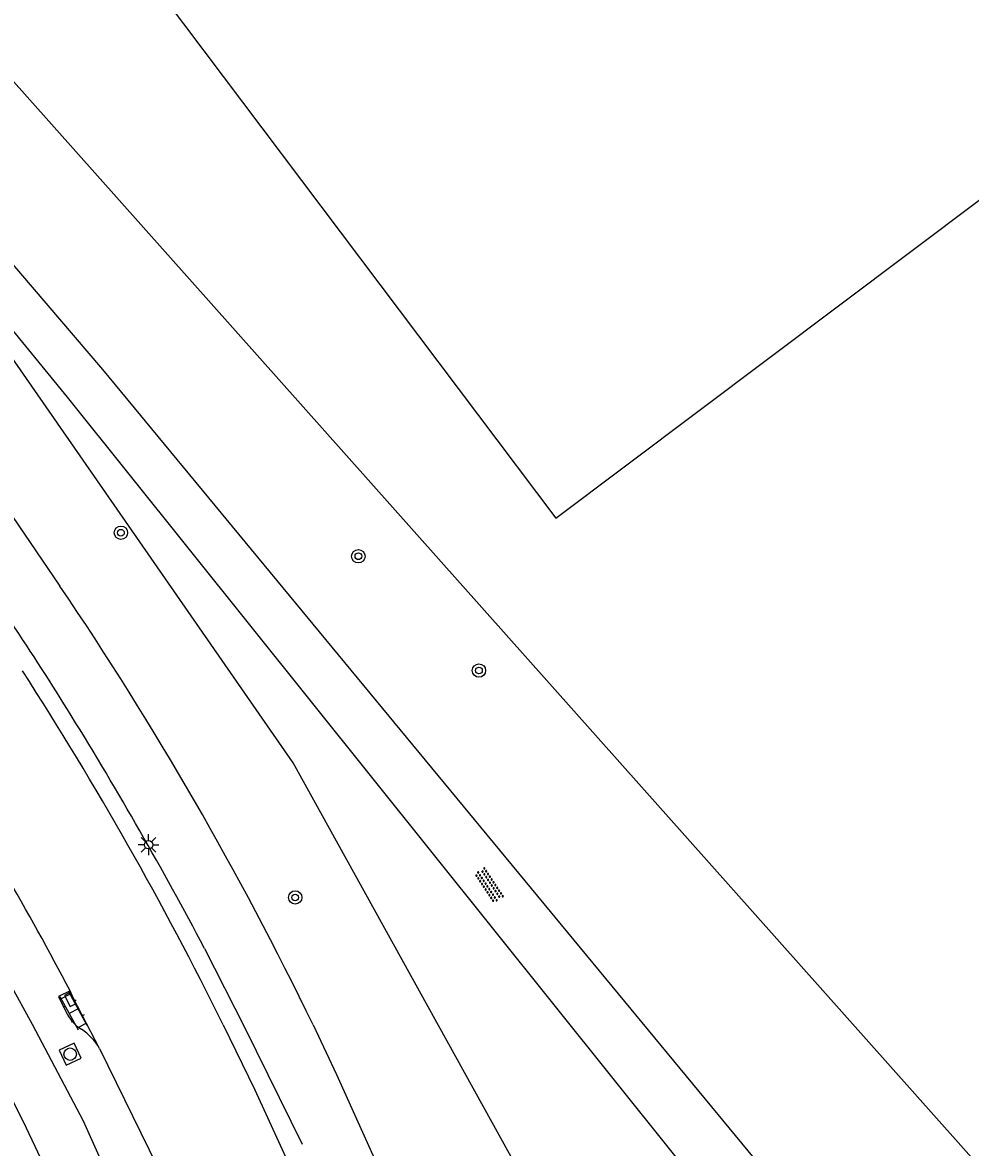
# Model space of a CAD drawing. Extents: x 130998 to 133001, y 398999 to 403002.
# Drawn here: x 131218.2 to 131275, y 399242.7 to 399310.1 of the extents above; entities that cross this region are included whole.
import ezdxf

# ---------------------------------------------------------------- set-up
doc = ezdxf.new("R2010")
doc.units = 0
for name, color, linetype in [('gg-afsc-hekwerk', 7, 'Continuous'), ('gg-bbg-hoofdgebouw', 7, 'Continuous'), ('gg-knt-BGT kruinlijn', 7, 'Continuous'), ('gg-knt-verharding', 7, 'Continuous'), ('gt-knt-geleideconstructie', 7, 'Continuous'), ('gt-symb-boom', 7, 'Continuous'), ('gt-symb-klinker verharding', 7, 'Continuous'), ('gt-symb-kolk', 7, 'Continuous'), ('gt-symb-lichtmast', 7, 'Continuous'), ('gt-symb-overige verharding', 7, 'Continuous'), ('gt-symb-rioolschacht', 7, 'Continuous')]:
    doc.layers.add(name, color=color, linetype=linetype)

# ---------------------------------------------------------------- blocks, each defined once
blk = doc.blocks.new('gt0-RS')
at = {"layer": 'gt-symb-rioolschacht'}
blk.add_lwpolyline([(-0.5, -0.5), (0.5, -0.5), (0.5, 0.5), (-0.5, 0.5)], close=True, dxfattribs=at)
blk.add_circle((0, 0), 0.375, dxfattribs=at)
blk = doc.blocks.new('gt0-KOLK')
at = {"layer": 'gt-symb-kolk'}
blk.add_lwpolyline([(0, 0), (0.375, 0), (0.375, 0.4), (-0.375, 0.4), (-0.375, 0), (0, 0)], dxfattribs=at)
blk = doc.blocks.new('gt0-KL1')
at = {"layer": 'gt-symb-klinker verharding'}
for p, q in [((-1.15, 0.3), (1.15, 0.3)), ((-1, -0.3), (-1, 0.3)), ((-0.5, 0.3), (-0.5, 0.45)), ((0, -0.3), (0, 0.3)), ((0.5, 0.3), (0.5, 0.45)), ((1, -0.3), (1, 0.3)), ((-1.15, -0.3), (1.15, -0.3)), ((-0.5, -0.45), (-0.5, -0.3)), ((0.5, -0.45), (0.5, -0.3))]:
    blk.add_line(p, q, dxfattribs=at)
blk = doc.blocks.new('gt0-BOOM')
at = {"layer": 'gt-symb-boom'}
for radius in [0.4, 0.2]:
    blk.add_circle((0, 0), radius, dxfattribs=at)
blk = doc.blocks.new('gt0-LMAST')
at = {"layer": 'gt-symb-lichtmast'}
for p, q in [((-0.182, 0.173), (-0.447, 0.438)), ((-0.005, 0.246), (-0.005, 0.621)), ((0.172, 0.173), (0.437, 0.438)), ((-0.255, -0.004), (-0.63, -0.004)), ((-0.182, -0.181), (-0.447, -0.446)), ((-0.005, -0.254), (-0.005, -0.629)), ((0.437, -0.446), (0.172, -0.181)), ((0.245, -0.004), (0.62, -0.004))]:
    blk.add_line(p, q, dxfattribs=at)
blk.add_circle((-0.005, -0.004), 0.25, dxfattribs=at)
blk = doc.blocks.new('gt0-OVH')
at = {"layer": 'gt-symb-overige verharding'}
for points in [[(-0.972, 0.298), (-0.967, 0.308), (-0.965, 0.319), (-0.966, 0.33), (-0.971, 0.34), (-0.978, 0.348), (-0.988, 0.353), (-0.999, 0.355), (-1.01, 0.354), (-1.02, 0.349), (-1.028, 0.342), (-1.033, 0.332), (-1.035, 0.321), (-1.034, 0.31), (-1.029, 0.3), (-1.022, 0.292), (-1.012, 0.287), (-1.001, 0.285), (-0.99, 0.286), (-0.98, 0.291)], [(-0.872, 0.106), (-0.867, 0.116), (-0.865, 0.126), (-0.866, 0.137), (-0.871, 0.147), (-0.878, 0.156), (-0.888, 0.161), (-0.899, 0.163), (-0.91, 0.162), (-0.92, 0.157), (-0.928, 0.15), (-0.933, 0.14), (-0.935, 0.129), (-0.934, 0.118), (-0.929, 0.108), (-0.922, 0.1), (-0.912, 0.095), (-0.901, 0.092), (-0.89, 0.094), (-0.88, 0.098)], [(-0.772, 0.298), (-0.767, 0.308), (-0.765, 0.319), (-0.766, 0.33), (-0.771, 0.34), (-0.778, 0.348), (-0.788, 0.353), (-0.799, 0.355), (-0.81, 0.354), (-0.82, 0.349), (-0.828, 0.342), (-0.833, 0.332), (-0.835, 0.321), (-0.834, 0.31), (-0.829, 0.3), (-0.822, 0.292), (-0.812, 0.287), (-0.801, 0.285), (-0.79, 0.286), (-0.78, 0.291)], [(-0.672, 0.106), (-0.667, 0.116), (-0.665, 0.126), (-0.666, 0.137), (-0.671, 0.147), (-0.678, 0.156), (-0.688, 0.161), (-0.699, 0.163), (-0.71, 0.162), (-0.72, 0.157), (-0.728, 0.15), (-0.733, 0.14), (-0.735, 0.129), (-0.734, 0.118), (-0.729, 0.108), (-0.722, 0.1), (-0.712, 0.095), (-0.701, 0.092), (-0.69, 0.094), (-0.68, 0.098)], [(-0.572, 0.298), (-0.567, 0.308), (-0.565, 0.319), (-0.566, 0.33), (-0.571, 0.34), (-0.578, 0.348), (-0.588, 0.353), (-0.599, 0.355), (-0.61, 0.354), (-0.62, 0.349), (-0.628, 0.342), (-0.633, 0.332), (-0.635, 0.321), (-0.634, 0.31), (-0.629, 0.3), (-0.622, 0.292), (-0.612, 0.287), (-0.601, 0.285), (-0.59, 0.286), (-0.58, 0.291)], [(-0.472, 0.106), (-0.467, 0.116), (-0.465, 0.126), (-0.466, 0.137), (-0.471, 0.147), (-0.478, 0.156), (-0.488, 0.161), (-0.499, 0.163), (-0.51, 0.162), (-0.52, 0.157), (-0.528, 0.15), (-0.533, 0.14), (-0.535, 0.129), (-0.534, 0.118), (-0.529, 0.108), (-0.522, 0.1), (-0.512, 0.095), (-0.501, 0.092), (-0.49, 0.094), (-0.48, 0.098)], [(-0.372, 0.298), (-0.367, 0.308), (-0.365, 0.319), (-0.366, 0.33), (-0.371, 0.34), (-0.378, 0.348), (-0.388, 0.353), (-0.399, 0.355), (-0.41, 0.354), (-0.42, 0.349), (-0.428, 0.342), (-0.433, 0.332), (-0.435, 0.321), (-0.434, 0.31), (-0.429, 0.3), (-0.422, 0.292), (-0.412, 0.287), (-0.401, 0.285), (-0.39, 0.286), (-0.38, 0.291)], [(-0.272, 0.106), (-0.267, 0.116), (-0.265, 0.126), (-0.266, 0.137), (-0.271, 0.147), (-0.278, 0.156), (-0.288, 0.161), (-0.299, 0.163), (-0.31, 0.162), (-0.32, 0.157), (-0.328, 0.15), (-0.333, 0.14), (-0.335, 0.129), (-0.334, 0.118), (-0.329, 0.108), (-0.322, 0.1), (-0.312, 0.095), (-0.301, 0.092), (-0.29, 0.094), (-0.28, 0.098)], [(-0.172, 0.298), (-0.167, 0.308), (-0.165, 0.319), (-0.166, 0.33), (-0.171, 0.34), (-0.178, 0.348), (-0.188, 0.353), (-0.199, 0.355), (-0.21, 0.354), (-0.22, 0.349), (-0.228, 0.342), (-0.233, 0.332), (-0.235, 0.321), (-0.234, 0.31), (-0.229, 0.3), (-0.222, 0.292), (-0.212, 0.287), (-0.201, 0.285), (-0.19, 0.286), (-0.18, 0.291)], [(-0.072, 0.106), (-0.067, 0.116), (-0.065, 0.126), (-0.066, 0.137), (-0.071, 0.147), (-0.078, 0.156), (-0.088, 0.161), (-0.099, 0.163), (-0.11, 0.162), (-0.12, 0.157), (-0.128, 0.15), (-0.133, 0.14), (-0.135, 0.129), (-0.134, 0.118), (-0.129, 0.108), (-0.122, 0.1), (-0.112, 0.095), (-0.101, 0.092), (-0.09, 0.094), (-0.08, 0.098)], [(0.028, 0.298), (0.033, 0.308), (0.035, 0.319), (0.034, 0.33), (0.029, 0.34), (0.022, 0.348), (0.012, 0.353), (0.001, 0.355), (-0.01, 0.354), (-0.02, 0.349), (-0.028, 0.342), (-0.033, 0.332), (-0.035, 0.321), (-0.034, 0.31), (-0.029, 0.3), (-0.022, 0.292), (-0.012, 0.287), (-0.001, 0.285), (0.01, 0.286), (0.02, 0.291)], [(0.128, 0.106), (0.133, 0.116), (0.135, 0.126), (0.134, 0.137), (0.129, 0.147), (0.122, 0.156), (0.112, 0.161), (0.101, 0.163), (0.09, 0.162), (0.08, 0.157), (0.072, 0.15), (0.067, 0.14), (0.065, 0.129), (0.066, 0.118), (0.071, 0.108), (0.078, 0.1), (0.088, 0.095), (0.099, 0.092), (0.11, 0.094), (0.12, 0.098)], [(0.228, 0.298), (0.233, 0.308), (0.235, 0.319), (0.234, 0.33), (0.229, 0.34), (0.222, 0.348), (0.212, 0.353), (0.201, 0.355), (0.19, 0.354), (0.18, 0.349), (0.172, 0.342), (0.167, 0.332), (0.165, 0.321), (0.166, 0.31), (0.171, 0.3), (0.178, 0.292), (0.188, 0.287), (0.199, 0.285), (0.21, 0.286), (0.22, 0.291)], [(0.328, 0.106), (0.333, 0.116), (0.335, 0.126), (0.334, 0.137), (0.329, 0.147), (0.322, 0.156), (0.312, 0.161), (0.301, 0.163), (0.29, 0.162), (0.28, 0.157), (0.272, 0.15), (0.267, 0.14), (0.265, 0.129), (0.266, 0.118), (0.271, 0.108), (0.278, 0.1), (0.288, 0.095), (0.299, 0.092), (0.31, 0.094), (0.32, 0.098)], [(0.428, 0.298), (0.433, 0.308), (0.435, 0.319), (0.434, 0.33), (0.429, 0.34), (0.422, 0.348), (0.412, 0.353), (0.401, 0.355), (0.39, 0.354), (0.38, 0.349), (0.372, 0.342), (0.367, 0.332), (0.365, 0.321), (0.366, 0.31), (0.371, 0.3), (0.378, 0.292), (0.388, 0.287), (0.399, 0.285), (0.41, 0.286), (0.42, 0.291)], [(0.528, 0.106), (0.533, 0.116), (0.535, 0.126), (0.534, 0.137), (0.529, 0.147), (0.522, 0.156), (0.512, 0.161), (0.501, 0.163), (0.49, 0.162), (0.48, 0.157), (0.472, 0.15), (0.467, 0.14), (0.465, 0.129), (0.466, 0.118), (0.471, 0.108), (0.478, 0.1), (0.488, 0.095), (0.499, 0.092), (0.51, 0.094), (0.52, 0.098)], [(0.628, 0.298), (0.633, 0.308), (0.635, 0.319), (0.634, 0.33), (0.629, 0.34), (0.622, 0.348), (0.612, 0.353), (0.601, 0.355), (0.59, 0.354), (0.58, 0.349), (0.572, 0.342), (0.567, 0.332), (0.565, 0.321), (0.566, 0.31), (0.571, 0.3), (0.578, 0.292), (0.588, 0.287), (0.599, 0.285), (0.61, 0.286), (0.62, 0.291)], [(0.728, 0.106), (0.733, 0.116), (0.735, 0.126), (0.734, 0.137), (0.729, 0.147), (0.722, 0.156), (0.712, 0.161), (0.701, 0.163), (0.69, 0.162), (0.68, 0.157), (0.672, 0.15), (0.667, 0.14), (0.665, 0.129), (0.666, 0.118), (0.671, 0.108), (0.678, 0.1), (0.688, 0.095), (0.699, 0.092), (0.71, 0.094), (0.72, 0.098)], [(0.828, 0.298), (0.833, 0.308), (0.835, 0.319), (0.834, 0.33), (0.829, 0.34), (0.822, 0.348), (0.812, 0.353), (0.801, 0.355), (0.79, 0.354), (0.78, 0.349), (0.772, 0.342), (0.767, 0.332), (0.765, 0.321), (0.766, 0.31), (0.771, 0.3), (0.778, 0.292), (0.788, 0.287), (0.799, 0.285), (0.81, 0.286), (0.82, 0.291)], [(0.928, 0.106), (0.933, 0.116), (0.935, 0.126), (0.934, 0.137), (0.929, 0.147), (0.922, 0.156), (0.912, 0.161), (0.901, 0.163), (0.89, 0.162), (0.88, 0.157), (0.872, 0.15), (0.867, 0.14), (0.865, 0.129), (0.866, 0.118), (0.871, 0.108), (0.878, 0.1), (0.888, 0.095), (0.899, 0.092), (0.91, 0.094), (0.92, 0.098)], [(1.028, 0.298), (1.033, 0.308), (1.035, 0.319), (1.034, 0.33), (1.029, 0.34), (1.022, 0.348), (1.012, 0.353), (1.001, 0.355), (0.99, 0.354), (0.98, 0.349), (0.972, 0.342), (0.967, 0.332), (0.965, 0.321), (0.966, 0.31), (0.971, 0.3), (0.978, 0.292), (0.988, 0.287), (0.999, 0.285), (1.01, 0.286), (1.02, 0.291)], [(-0.972, -0.142), (-0.967, -0.132), (-0.965, -0.121), (-0.966, -0.11), (-0.971, -0.1), (-0.978, -0.092), (-0.988, -0.087), (-0.999, -0.085), (-1.01, -0.086), (-1.02, -0.091), (-1.028, -0.098), (-1.033, -0.108), (-1.035, -0.119), (-1.034, -0.13), (-1.029, -0.14), (-1.022, -0.148), (-1.012, -0.153), (-1.001, -0.155), (-0.99, -0.154), (-0.98, -0.149)], [(-0.872, -0.334), (-0.867, -0.324), (-0.865, -0.314), (-0.866, -0.303), (-0.871, -0.293), (-0.878, -0.284), (-0.888, -0.279), (-0.899, -0.277), (-0.91, -0.278), (-0.92, -0.283), (-0.928, -0.29), (-0.933, -0.3), (-0.935, -0.311), (-0.934, -0.322), (-0.929, -0.332), (-0.922, -0.34), (-0.912, -0.345), (-0.901, -0.348), (-0.89, -0.346), (-0.88, -0.342)], [(-0.772, -0.142), (-0.767, -0.132), (-0.765, -0.121), (-0.766, -0.11), (-0.771, -0.1), (-0.778, -0.092), (-0.788, -0.087), (-0.799, -0.085), (-0.81, -0.086), (-0.82, -0.091), (-0.828, -0.098), (-0.833, -0.108), (-0.835, -0.119), (-0.834, -0.13), (-0.829, -0.14), (-0.822, -0.148), (-0.812, -0.153), (-0.801, -0.155), (-0.79, -0.154), (-0.78, -0.149)], [(-0.672, -0.334), (-0.667, -0.324), (-0.665, -0.314), (-0.666, -0.303), (-0.671, -0.293), (-0.678, -0.284), (-0.688, -0.279), (-0.699, -0.277), (-0.71, -0.278), (-0.72, -0.283), (-0.728, -0.29), (-0.733, -0.3), (-0.735, -0.311), (-0.734, -0.322), (-0.729, -0.332), (-0.722, -0.34), (-0.712, -0.345), (-0.701, -0.348), (-0.69, -0.346), (-0.68, -0.342)], [(-0.572, -0.142), (-0.567, -0.132), (-0.565, -0.121), (-0.566, -0.11), (-0.571, -0.1), (-0.578, -0.092), (-0.588, -0.087), (-0.599, -0.085), (-0.61, -0.086), (-0.62, -0.091), (-0.628, -0.098), (-0.633, -0.108), (-0.635, -0.119), (-0.634, -0.13), (-0.629, -0.14), (-0.622, -0.148), (-0.612, -0.153), (-0.601, -0.155), (-0.59, -0.154), (-0.58, -0.149)], [(-0.472, -0.334), (-0.467, -0.324), (-0.465, -0.314), (-0.466, -0.303), (-0.471, -0.293), (-0.478, -0.284), (-0.488, -0.279), (-0.499, -0.277), (-0.51, -0.278), (-0.52, -0.283), (-0.528, -0.29), (-0.533, -0.3), (-0.535, -0.311), (-0.534, -0.322), (-0.529, -0.332), (-0.522, -0.34), (-0.512, -0.345), (-0.501, -0.348), (-0.49, -0.346), (-0.48, -0.342)], [(-0.372, -0.142), (-0.367, -0.132), (-0.365, -0.121), (-0.366, -0.11), (-0.371, -0.1), (-0.378, -0.092), (-0.388, -0.087), (-0.399, -0.085), (-0.41, -0.086), (-0.42, -0.091), (-0.428, -0.098), (-0.433, -0.108), (-0.435, -0.119), (-0.434, -0.13), (-0.429, -0.14), (-0.422, -0.148), (-0.412, -0.153), (-0.401, -0.155), (-0.39, -0.154), (-0.38, -0.149)], [(-0.272, -0.334), (-0.267, -0.324), (-0.265, -0.314), (-0.266, -0.303), (-0.271, -0.293), (-0.278, -0.284), (-0.288, -0.279), (-0.299, -0.277), (-0.31, -0.278), (-0.32, -0.283), (-0.328, -0.29), (-0.333, -0.3), (-0.335, -0.311), (-0.334, -0.322), (-0.329, -0.332), (-0.322, -0.34), (-0.312, -0.345), (-0.301, -0.348), (-0.29, -0.346), (-0.28, -0.342)], [(-0.172, -0.142), (-0.167, -0.132), (-0.165, -0.121), (-0.166, -0.11), (-0.171, -0.1), (-0.178, -0.092), (-0.188, -0.087), (-0.199, -0.085), (-0.21, -0.086), (-0.22, -0.091), (-0.228, -0.098), (-0.233, -0.108), (-0.235, -0.119), (-0.234, -0.13), (-0.229, -0.14), (-0.222, -0.148), (-0.212, -0.153), (-0.201, -0.155), (-0.19, -0.154), (-0.18, -0.149)], [(-0.072, -0.334), (-0.067, -0.324), (-0.065, -0.314), (-0.066, -0.303), (-0.071, -0.293), (-0.078, -0.284), (-0.088, -0.279), (-0.099, -0.277), (-0.11, -0.278), (-0.12, -0.283), (-0.128, -0.29), (-0.133, -0.3), (-0.135, -0.311), (-0.134, -0.322), (-0.129, -0.332), (-0.122, -0.34), (-0.112, -0.345), (-0.101, -0.348), (-0.09, -0.346), (-0.08, -0.342)], [(0.028, -0.142), (0.033, -0.132), (0.035, -0.121), (0.034, -0.11), (0.029, -0.1), (0.022, -0.092), (0.012, -0.087), (0.001, -0.085), (-0.01, -0.086), (-0.02, -0.091), (-0.028, -0.098), (-0.033, -0.108), (-0.035, -0.119), (-0.034, -0.13), (-0.029, -0.14), (-0.022, -0.148), (-0.012, -0.153), (-0.001, -0.155), (0.01, -0.154), (0.02, -0.149)], [(0.128, -0.334), (0.133, -0.324), (0.135, -0.314), (0.134, -0.303), (0.129, -0.293), (0.122, -0.284), (0.112, -0.279), (0.101, -0.277), (0.09, -0.278), (0.08, -0.283), (0.072, -0.29), (0.067, -0.3), (0.065, -0.311), (0.066, -0.322), (0.071, -0.332), (0.078, -0.34), (0.088, -0.345), (0.099, -0.348), (0.11, -0.346), (0.12, -0.342)], [(0.228, -0.142), (0.233, -0.132), (0.235, -0.121), (0.234, -0.11), (0.229, -0.1), (0.222, -0.092), (0.212, -0.087), (0.201, -0.085), (0.19, -0.086), (0.18, -0.091), (0.172, -0.098), (0.167, -0.108), (0.165, -0.119), (0.166, -0.13), (0.171, -0.14), (0.178, -0.148), (0.188, -0.153), (0.199, -0.155), (0.21, -0.154), (0.22, -0.149)], [(0.328, -0.334), (0.333, -0.324), (0.335, -0.314), (0.334, -0.303), (0.329, -0.293), (0.322, -0.284), (0.312, -0.279), (0.301, -0.277), (0.29, -0.278), (0.28, -0.283), (0.272, -0.29), (0.267, -0.3), (0.265, -0.311), (0.266, -0.322), (0.271, -0.332), (0.278, -0.34), (0.288, -0.345), (0.299, -0.348), (0.31, -0.346), (0.32, -0.342)], [(0.428, -0.142), (0.433, -0.132), (0.435, -0.121), (0.434, -0.11), (0.429, -0.1), (0.422, -0.092), (0.412, -0.087), (0.401, -0.085), (0.39, -0.086), (0.38, -0.091), (0.372, -0.098), (0.367, -0.108), (0.365, -0.119), (0.366, -0.13), (0.371, -0.14), (0.378, -0.148), (0.388, -0.153), (0.399, -0.155), (0.41, -0.154), (0.42, -0.149)], [(0.528, -0.334), (0.533, -0.324), (0.535, -0.314), (0.534, -0.303), (0.529, -0.293), (0.522, -0.284), (0.512, -0.279), (0.501, -0.277), (0.49, -0.278), (0.48, -0.283), (0.472, -0.29), (0.467, -0.3), (0.465, -0.311), (0.466, -0.322), (0.471, -0.332), (0.478, -0.34), (0.488, -0.345), (0.499, -0.348), (0.51, -0.346), (0.52, -0.342)], [(0.628, -0.142), (0.633, -0.132), (0.635, -0.121), (0.634, -0.11), (0.629, -0.1), (0.622, -0.092), (0.612, -0.087), (0.601, -0.085), (0.59, -0.086), (0.58, -0.091), (0.572, -0.098), (0.567, -0.108), (0.565, -0.119), (0.566, -0.13), (0.571, -0.14), (0.578, -0.148), (0.588, -0.153), (0.599, -0.155), (0.61, -0.154), (0.62, -0.149)], [(0.728, -0.334), (0.733, -0.324), (0.735, -0.314), (0.734, -0.303), (0.729, -0.293), (0.722, -0.284), (0.712, -0.279), (0.701, -0.277), (0.69, -0.278), (0.68, -0.283), (0.672, -0.29), (0.667, -0.3), (0.665, -0.311), (0.666, -0.322), (0.671, -0.332), (0.678, -0.34), (0.688, -0.345), (0.699, -0.348), (0.71, -0.346), (0.72, -0.342)], [(0.828, -0.142), (0.833, -0.132), (0.835, -0.121), (0.834, -0.11), (0.829, -0.1), (0.822, -0.092), (0.812, -0.087), (0.801, -0.085), (0.79, -0.086), (0.78, -0.091), (0.772, -0.098), (0.767, -0.108), (0.765, -0.119), (0.766, -0.13), (0.771, -0.14), (0.778, -0.148), (0.788, -0.153), (0.799, -0.155), (0.81, -0.154), (0.82, -0.149)], [(0.928, -0.334), (0.933, -0.324), (0.935, -0.314), (0.934, -0.303), (0.929, -0.293), (0.922, -0.284), (0.912, -0.279), (0.901, -0.277), (0.89, -0.278), (0.88, -0.283), (0.872, -0.29), (0.867, -0.3), (0.865, -0.311), (0.866, -0.322), (0.871, -0.332), (0.878, -0.34), (0.888, -0.345), (0.899, -0.348), (0.91, -0.346), (0.92, -0.342)], [(1.028, -0.142), (1.033, -0.132), (1.035, -0.121), (1.034, -0.11), (1.029, -0.1), (1.022, -0.092), (1.012, -0.087), (1.001, -0.085), (0.99, -0.086), (0.98, -0.091), (0.972, -0.098), (0.967, -0.108), (0.965, -0.119), (0.966, -0.13), (0.971, -0.14), (0.978, -0.148), (0.988, -0.153), (0.999, -0.155), (1.01, -0.154), (1.02, -0.149)]]:
    blk.add_lwpolyline(points, close=True, dxfattribs=at)

msp = doc.modelspace()

# ---------------------------------------------------------------- linework, layer by layer
at = {"layer": 'gg-afsc-hekwerk'}
msp.add_lwpolyline([(131298.748, 399215.455), (131214.527, 399309.986), (131206.208, 399319.136)], dxfattribs=at)
at = {"layer": 'gg-bbg-hoofdgebouw'}
msp.add_lwpolyline([(131294.23, 399372.1), (131221.965, 399317.77), (131250.13, 399280.357), (131322.41, 399334.65)], dxfattribs=at)
at = {"layer": 'gg-knt-BGT kruinlijn'}
for p, q in [((131217.569, 399280.468), (131220.405, 399276.296)), ((131235.579, 399250), (131236.987, 399247.029)), ((131236.987, 399247.029), (131244.354, 399230.756))]:
    msp.add_line(p, q, dxfattribs=at)
msp.add_lwpolyline([(131253.424, 399220.665), (131253.045, 399227.307), (131252.364, 399232.601), (131249.02, 399239.282), (131234.395, 399265.709), (131217.545, 399289.977), (131197.233, 399309.824), (131175.546, 399328.586), (131165.401, 399338.963)], dxfattribs=at)
msp.add_arc((131047.433, 399158.957), 209.016, 25.82209, 34.15175, dxfattribs=at)
at = {"layer": 'gg-knt-verharding'}
for points in [[(131225.77, 399234.57), (131223.95, 399239.47), (131221.82, 399244.23), (131218.758, 399250.024), (131216.062, 399254.897), (131213.238, 399259.696), (131210.288, 399264.419), (131207.213, 399269.061), (131204.006, 399273.613), (131200.659, 399278.063), (131197.215, 399282.438), (131193.714, 399286.767), (131190.338, 399290.754), (131188.596, 399292.701), (131186.812, 399294.609), (131184.988, 399296.479), (131183.125, 399298.312), (131181.225, 399300.105), (131179.29, 399301.86), (131119.21, 399358.22)], [(131116.07, 399356.92), (131179.159, 399297.87), (131182.744, 399294.355), (131186.201, 399290.713), (131189.519, 399286.944), (131193.061, 399282.742), (131196.811, 399278.097), (131198.625, 399275.726), (131200.391, 399273.319), (131202.105, 399270.875), (131208.083, 399262.062), (131210.609, 399258.123), (131212.997, 399254.098), (131215.259, 399250.002), (131218.21, 399244.22), (131220.98, 399238.34), (131222.37, 399234.97), (131224.45, 399228.82), (131226.05, 399225.03)], [(131164.38, 399343.968), (131179.93, 399330.802), (131190.982, 399321.197), (131203.16, 399311.079), (131208.776, 399305.855), (131222.96, 399289.262), (131296.625, 399200.119), (131306.253, 399197.83)], [(131163.013, 399342.288), (131178.467, 399329.022), (131189.447, 399319.575), (131200.777, 399309.875), (131207.268, 399304.197), (131220.832, 399287.607), (131293.649, 399196.736), (131296.454, 399195.74), (131305.662, 399194.197)], [(131221.011, 399252.037), (131220.322, 399251.703), (131220.755, 399250.802)], [(131222.782, 399248.593), (131221.206, 399251.625), (131221.011, 399252.037)], [(131230.198, 399250.005), (131232.08, 399246.12), (131246.091, 399215.535)], [(131222.782, 399248.593), (131226.745, 399240.481), (131233.927, 399224.817)]]:
    msp.add_lwpolyline(points, dxfattribs=at)
for centre, radius, start, end in [((131038.231, 399155.045), 214.17, 26.32003, 32.8468), ((131065.381, 399170.57), 175.663, 27.63068, 32.93094), ((131222.965, 399251.82), 2.433, 204.73674, 238.56395), ((131219.646, 399246.722), 3.652, 30.82347, 55.84781)]:
    msp.add_arc(centre, radius, start, end, dxfattribs=at)
at = {"layer": 'gt-knt-geleideconstructie'}
msp.add_lwpolyline([(131229.071, 399254.589), (131231.48, 399249.831), (131234.925, 399242.856)], dxfattribs=at)
for centre, radius, start, end in [((131064.8, 399171.745), 183.83, 31.77163, 35.92351), ((131018.117, 399143.061), 238.621, 27.86472, 31.72496)]:
    msp.add_arc(centre, radius, start, end, dxfattribs=at)

# ---------------------------------------------------------------- block references
at = {"layer": 'gt-symb-boom'}
for p in [(131224.063, 399279.492), (131238.293, 399278.079), (131245.525, 399271.233), (131234.508, 399257.638)]:
    msp.add_blockref('gt0-BOOM', p, dxfattribs=at)
at = {"layer": 'gt-symb-klinker verharding', "rotation": 118.82083594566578}
msp.add_blockref('gt0-KL1', (131221.23, 399250.83), dxfattribs=at)
at = {"layer": 'gt-symb-kolk', "rotation": 117.46222718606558}
msp.add_blockref('gt0-KOLK', (131221.206, 399251.625), dxfattribs=at)
at = {"layer": 'gt-symb-lichtmast'}
msp.add_blockref('gt0-LMAST', (131225.723, 399260.801), dxfattribs=at)
at = {"layer": 'gt-symb-overige verharding', "rotation": -56.34172813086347}
msp.add_blockref('gt0-OVH', (131246.131, 399258.369), dxfattribs=at)
at = {"layer": 'gt-symb-rioolschacht', "rotation": -64.5366549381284}
msp.add_blockref('gt0-RS', (131221.019, 399248.249), dxfattribs=at)

doc.saveas('drawing.dxf')
